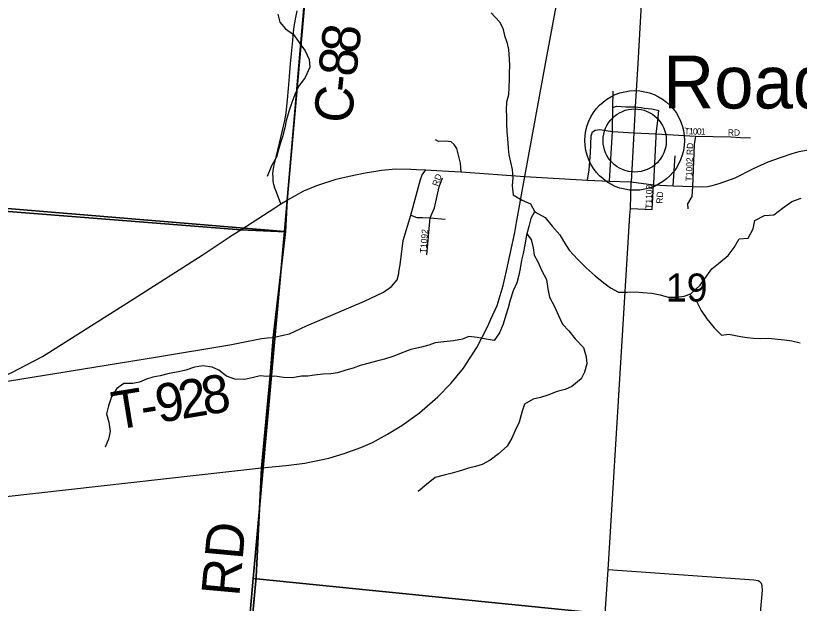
# Model space of a CAD drawing. Extents: x 1715311 to 2083412, y 146837 to 553079.
# Drawn here: x 1952817 to 1958992, y 390110 to 394743 of the extents above; entities that cross this region are included whole.
import ezdxf

# ---------------------------------------------------------------- set-up
doc = ezdxf.new("R2010")
doc.units = 0
for name, color, linetype in [('GM_X_County_Road', 7, 'Continuous'), ('GM_X_County_Road_Text', 7, 'Continuous'), ('GM_X_Minor_River', 7, 'Continuous'), ('GM_X_Section', 7, 'Continuous'), ('GM_X_Section_Text', 7, 'Continuous'), ('GM_X_State_Route', 7, 'Continuous'), ('GM_X_Township', 7, 'Continuous'), ('GM_X_Township_Road', 7, 'Continuous'), ('GM_X_Township_Road_Text', 7, 'Continuous'), ('GM_X_Township_ROW', 7, 'Continuous'), ('GM_X_Township_Subdivision', 7, 'Continuous'), ('GM_X_Township_Subdivision_Text', 7, 'Continuous'), ('GM_X_Unincorporated', 7, 'Continuous'), ('GM_X_Unincorporated_Location', 7, 'Continuous'), ('GM_X_Unincorporated_Text', 7, 'Continuous')]:
    doc.layers.add(name, color=color, linetype=linetype)

msp = doc.modelspace()

# ---------------------------------------------------------------- linework, layer by layer
at = {"layer": 'GM_X_County_Road'}
for points in [[(1954906.9, 393259.7), (1954871.5, 393352.6), (1954859.5, 393384), (1954851, 393411.6), (1954847.4, 393437), (1954846.2, 393469.5), (1954845, 393498.5), (1954852.2, 393555.1), (1954870.3, 393627.4), (1954920.9, 393837.2), (1954937.8, 393916.8), (1954948.6, 393974.6), (1954953, 394028.7), (1954958, 394079.5), (1954966.2, 394169.8), (1954974.4, 394263.3), (1954982.6, 394365.1), (1954990.8, 394442.2), (1955000.6, 394547.2), (1955007.2, 394612.8), (1955010.5, 394657.2), (1955021.9, 394714.6), (1955035.1, 394780.2)], [(1954859.3, 393228.9), (1954906.9, 393259.7), (1954956.8, 393289), (1955089.1, 393361.3), (1955191, 393405.2), (1955342, 393455), (1955445.4, 393477.7), (1955571.4, 393505.1), (1955655.9, 393517.9)], [(1955655.9, 393517.9), (1955699, 393524.5), (1955812.2, 393534.2), (1955930.1, 393532.6), (1955975.7, 393530.7)], [(1955975.7, 393530.7), (1956049.6, 393527.8), (1956178.9, 393519.7), (1956326.7, 393512.6), (1956829.4, 393475.2), (1957323.5, 393446.8), (1957496.9, 393438.8), (1957666, 393432.1)], [(1954499.2, 392998), (1954510.8, 393005.7), (1954591.4, 393055), (1954859.3, 393228.9)], [(1951648.9, 391607.1), (1951782.9, 391622), (1951870.7, 391638.9), (1951999.3, 391658.8), (1952140.1, 391695.6), (1952305.5, 391743), (1952571.8, 391831.9), (1952780.8, 391926.8), (1953028.8, 392055.4), (1953694.1, 392476.6), (1954018.9, 392685.3), (1954287.5, 392856.1), (1954499.2, 392998)]]:
    msp.add_lwpolyline(points, dxfattribs=at)
at = {"layer": 'GM_X_Minor_River'}
for points in [[(1954882.3, 394753.7), (1954900.1, 394691.6), (1954943.9, 394639.4), (1955005.7, 394593.1), (1955051.4, 394530.9), (1955097.2, 394464.7), (1955128.9, 394398.5), (1955134.7, 394336.4), (1955098.4, 394256.5), (1955046.2, 394184.6), (1955016.1, 394122.6), (1954993.9, 394058.6), (1954969.6, 393988.6), (1954949.4, 393914.6), (1954939.2, 393858.6), (1954919, 393786.6), (1954902.8, 393732.6), (1954886.6, 393676.6), (1954872.5, 393626.6), (1954834.3, 393558.6), (1954798, 393474.7)], [(1956562.8, 394764), (1956630.5, 394693.8), (1956656.3, 394643.6), (1956670.1, 394587.5), (1956687.9, 394533.4), (1956699.7, 394475.3), (1956705.5, 394401.2), (1956707.3, 394351.1), (1956705.1, 394289.1), (1956706.9, 394237), (1956702.7, 394181), (1956700.5, 394118.9), (1956684.3, 394060.9), (1956682.1, 393998.8), (1956683.9, 393946.8), (1956683.8, 393894.7), (1956687.5, 393824.6), (1956693.3, 393774.6), (1956699.1, 393698.5), (1956702.9, 393646.4), (1956716.7, 393588.3), (1956728.5, 393530.2), (1956734.3, 393468.1), (1956730, 393400.1), (1956737.8, 393330), (1956807.6, 393289.7), (1956873.4, 393259.4), (1956909.2, 393197.3), (1956988.9, 393152.9), (1957044.7, 393084.7), (1957104.4, 393016.4), (1957134.2, 392964.3), (1957177.9, 392894), (1957245.6, 392821.8), (1957313.3, 392755.5), (1957383, 392691.1), (1957452.8, 392636.9), (1957504.6, 392596.6), (1957568.4, 392564.4), (1957634.3, 392564.2), (1957704.3, 392565.9), (1957760.2, 392559.7), (1957830.1, 392555.5), (1957896, 392541.3), (1957959.9, 392525), (1958027.8, 392522.8), (1958083.8, 392530.6), (1958137.8, 392550.5), (1958212, 392618.3), (1958250.2, 392674.2), (1958302.4, 392746.1), (1958356.5, 392789.9), (1958430.6, 392851.8), (1958478.8, 392915.6), (1958519, 392983.6), (1958588.9, 392989.3), (1958629.2, 393061.3), (1958641.4, 393127.3), (1958717.4, 393167.1), (1958791.4, 393172.8), (1958859.5, 393224.7), (1958933.6, 393278.5), (1959007.7, 393304.2)], [(1956906.8, 393201.4), (1956877, 393143.3), (1956860.8, 393081.3), (1956842.6, 393011.3), (1956828.4, 392937.3), (1956816.1, 392869.2), (1956804, 392815.2), (1956793.7, 392749.2), (1956781.6, 392697.2), (1956765.4, 392637.2), (1956737.2, 392573.2), (1956715, 392501.2), (1956696.8, 392439.2), (1956678.6, 392381.2), (1956658.4, 392311.2), (1956630.1, 392243.3), (1956588, 392181.3), (1956524.1, 392191.6), (1956454.2, 392205.8), (1956388.3, 392214.1), (1956338.2, 392192.2), (1956266.3, 392180.4), (1956190.3, 392172.7), (1956122.3, 392162.9), (1956072.3, 392145.1), (1956014.3, 392129.2), (1955930.3, 392111.5), (1955854.3, 392081.7), (1955798.3, 392059.9), (1955722.3, 392036.1), (1955660.3, 392020.3), (1955592.3, 392000.5), (1955532.3, 391984.7), (1955476.2, 391964.9), (1955420.2, 391949.1), (1955352.2, 391927.3), (1955300.2, 391919.5), (1955238.3, 391917.7), (1955172.3, 391907.9), (1955120.3, 391902.1), (1955068.4, 391900.2), (1954998.4, 391888.5), (1954928.5, 391890.7), (1954860.6, 391900.9), (1954796.6, 391899.1), (1954744.7, 391903.3), (1954690.7, 391889.5), (1954620.7, 391873.7), (1954544.8, 391878), (1954478.9, 391902.2), (1954417.2, 391948.5), (1954365.3, 391970.7), (1954295.4, 391982.9), (1954225.4, 391973.1), (1954159.4, 391949.3), (1954099.4, 391935.5), (1954027.4, 391921.8), (1953955.4, 391904), (1953899.4, 391892.2), (1953847.4, 391876.3), (1953793.4, 391854.5), (1953739.4, 391842.6), (1953669.5, 391842.9), (1953613.4, 391805), (1953573.2, 391739.1), (1953549, 391667.1), (1953532.8, 391605.1), (1953550.5, 391539), (1953562.3, 391464.9), (1953550.1, 391404.9), (1953523.9, 391340.9)], [(1956845.8, 393023.6), (1956878.4, 392977.1), (1956894.2, 392913), (1956904, 392854.9), (1956931.8, 392802.8), (1956963.5, 392732.6), (1956999.3, 392662.4), (1957011, 392590.3), (1957024.8, 392524.2), (1957062.5, 392450), (1957094.2, 392379.8), (1957125.9, 392311.6), (1957175.7, 392257.4), (1957225.4, 392195.2), (1957291.1, 392126.9), (1957312.9, 392052.8), (1957316.7, 391998.7), (1957300.5, 391932.7), (1957272.3, 391878.8), (1957200.2, 391818.9), (1957148.1, 391797.1), (1957084.1, 391779.3), (1957010.1, 391751.5), (1956952.1, 391733.7), (1956894.1, 391719.9), (1956826, 391680.1), (1956807.9, 391624.1), (1956783.6, 391538.1), (1956753.4, 391472.1), (1956727.2, 391412.2), (1956689, 391348.2), (1956620.9, 391288.4), (1956556.8, 391238.6), (1956492.7, 391204.8), (1956440.7, 391188.9), (1956384.7, 391175.1), (1956330.7, 391157.3), (1956256.7, 391135.5), (1956192.7, 391119.7), (1956122.7, 391101.9), (1956054.6, 391046.1), (1955988.4, 390992.3)], [(1958127.8, 392546.8), (1958185.6, 392488.2), (1958219.3, 392418), (1958263.1, 392353.8), (1958320.8, 392281.6), (1958378.5, 392225.3), (1958436.5, 392231.1), (1958528.3, 392214.8), (1958580.3, 392206.6), (1958632.2, 392200.4), (1958690.1, 392198.2), (1958750.1, 392200), (1958822, 392191.8), (1958875.9, 392187.6), (1958933.9, 392179.4), (1958999.7, 392163.1)]]:
    msp.add_lwpolyline(points, dxfattribs=at)
at = {"layer": 'GM_X_Section'}
for points in [[(1950018.5, 398769.4), (1955401, 398329.9), (1955151.1, 395535.7), (1954935.4, 393041.5), (1949552.9, 393489.1)], [(1960693.6, 395084), (1960228, 389747.6), (1954689.6, 390305.3), (1954935.4, 393041.5), (1955151.1, 395535.7)], [(1949552.9, 393489.1), (1954935.4, 393041.5), (1954689.6, 390305.3), (1954467.9, 387809.1), (1949095.4, 388230.7)], [(1960228, 389747.6), (1959756.4, 384455.2), (1957016.2, 384791.1), (1954217.9, 384944.9), (1954467.9, 387809.1), (1954689.6, 390305.3)]]:
    msp.add_lwpolyline(points, close=True, dxfattribs=at)
at = {"layer": 'GM_X_State_Route'}
for points in [[(1956829.4, 393475.2), (1956998.2, 394390.8), (1957076, 394815.3), (1957175.2, 395193.8), (1957192.9, 395264.8)], [(1957744.9, 394831.4), (1957718.6, 394365)], [(1957718.6, 394365), (1957699.4, 394024.1), (1957687.8, 393818.3), (1957666, 393432.1)], [(1957666, 393432.1), (1957843.9, 393408.7), (1957997.3, 393402.6), (1958150.7, 393396.5), (1958224.9, 393393.4), (1958267.6, 393395.5), (1958306.2, 393404.6), (1958361.1, 393419.9), (1958485.7, 393464.7), (1958630.8, 393537.8), (1958746.8, 393590.4), (1958844.6, 393625.9), (1958937, 393657.1), (1958990.7, 393671), (1959047.6, 393681.8), (1959122.9, 393688.2), (1959216.3, 393691.5), (1959255, 393690.4), (1959704.1, 393697.6)], [(1956764, 393112.5), (1956829.4, 393475.2)], [(1957657.4, 393169.3), (1957660.6, 393222.7), (1957666, 393432.1)], [(1957231.2, 387243.3), (1957259.8, 387581), (1957375, 388916), (1957431.8, 389616), (1957440.8, 389722.4), (1957485.6, 390374.2), (1957589, 392050.2), (1957657.4, 393169.3)], [(1956562.2, 392351.5), (1956610.2, 392458.7), (1956659.5, 392614.6), (1956685.4, 392731), (1956750, 393034.8), (1956764, 393112.5)], [(1952458.7, 390921.4), (1954755.7, 391177.5), (1954950, 391197.7), (1955096, 391216.3), (1955284.1, 391253.6), (1955405.3, 391292.5), (1955537.4, 391337.6), (1955629.1, 391378), (1955747.2, 391443.3), (1955860.7, 391513.3), (1956000.6, 391611.2), (1956144.3, 391738.5), (1956246.3, 391844.3), (1956346.6, 391963.7), (1956451.5, 392127.8), (1956536.7, 392294.6), (1956562.2, 392351.5)]]:
    msp.add_lwpolyline(points, dxfattribs=at)
at = {"layer": 'GM_X_Township'}
for points in [[(1955790.2, 402475.6), (1955405.6, 398328.5), (1955402.6, 398190.4), (1955167, 395610.9), (1955113.9, 395063.9), (1954956.8, 393289), (1954943.6, 393039.7), (1954591.4, 393055), (1949530.3, 393453.8)], [(1954179.1, 384547.2), (1954712.1, 390316), (1954755.7, 391177.5), (1954821.8, 391904.1), (1954847, 392205.4), (1954943.6, 393039.7), (1954956.8, 393289), (1955113.9, 395063.9), (1955167, 395610.9), (1955402.6, 398190.4), (1955405.6, 398328.5), (1955790.2, 402475.6)], [(1933970.2, 394879.8), (1942568, 394010.2), (1943459.4, 393868.8), (1944226.4, 393808.8), (1947535.1, 393607.2), (1949530.3, 393453.8), (1954591.4, 393055), (1954943.6, 393039.7), (1954847, 392205.4), (1954821.8, 391904.1), (1954755.7, 391177.5), (1954712.1, 390316), (1954179.1, 384547.2), (1954168.7, 384419.8), (1954163, 384350.7), (1954148.2, 384241.8), (1954130.8, 384197.2), (1953921.9, 382139), (1953708.9, 379666.7), (1953358.5, 375895.1)]]:
    msp.add_lwpolyline(points, dxfattribs=at)
at = {"layer": 'GM_X_Township_Road'}
for points in [[(1957522.7, 394019.3), (1957552.8, 394028.7), (1957625.3, 394024), (1957699.4, 394024.1), (1957746, 394018.1)], [(1957746, 394018.1), (1957772.7, 394014.6), (1957828.9, 394007.6), (1957885, 393995.9)], [(1956326.7, 393512.6), (1956322.3, 393579.5), (1956294.2, 393696.5), (1956273.1, 393726.9), (1956249.7, 393747.9), (1956207.6, 393752.6), (1956149.1, 393750.3), (1956125.7, 393764.3)], [(1957997.3, 393402.6), (1958013.6, 393638.3)], [(1955837.4, 392722.5), (1955847.2, 392777.9), (1955871, 392970), (1955931.1, 393169.3), (1956007.6, 393450.2), (1956020.6, 393487.3), (1956049.6, 393527.8)], [(1955931.1, 393169.3), (1955978.4, 393151.4), (1956022.8, 393151.4), (1956083.7, 393149), (1956200.5, 393138.6)], [(1954846.1, 392205.3), (1954847, 392205.4), (1954924.3, 392225.1), (1954974.8, 392235.2), (1955110.1, 392297.8), (1955565.1, 392493.2), (1955714.5, 392564.4), (1955778.5, 392607.1), (1955823.5, 392659.3), (1955835.4, 392711.4), (1955837.4, 392722.5)], [(1952571.8, 391831.9), (1953918, 392051), (1954505.6, 392149.2), (1954754.9, 392197), (1954801.6, 392202.3), (1954846.1, 392205.3)], [(1954811.8, 391794.4), (1954821.7, 391904.1), (1954847, 392205.4)], [(1954740.1, 390869.4), (1954755.7, 391177.5), (1954811.8, 391794.4)], [(1954540.1, 388454.8), (1954712.1, 390316.1), (1954740.1, 390869.4)], [(1958670.6, 389849.1), (1958701, 390216.5), (1958700.3, 390248.6), (1958695.3, 390266.3), (1958682.2, 390279.4), (1958667.5, 390287.3), (1958634.3, 390293.5), (1957485.6, 390374.2)]]:
    msp.add_lwpolyline(points, dxfattribs=at)
at = {"layer": 'GM_X_Township_ROW'}
for points in [[(1957496.9, 393438.8), (1957520.7, 393830.5), (1957522.7, 394019.3), (1957524.1, 394146.6)], [(1957844.6, 393423.2), (1957863.1, 393788.2)]]:
    msp.add_lwpolyline(points, dxfattribs=at)
at = {"layer": 'GM_X_Township_Subdivision'}
for points in [[(1957873.4, 393892.1), (1957885, 393995.9)], [(1957863.1, 393788.2), (1957864.2, 393810.2), (1957873.4, 393892.1)], [(1957323.5, 393446.8), (1957337.2, 393527.6), (1957347, 393662.8), (1957351, 393796), (1957363.2, 393827.5), (1957384.6, 393839.7), (1957421.2, 393845.8), (1957520.7, 393830.5), (1957687.8, 393818.3), (1957864.2, 393810.2), (1958173.1, 393793.9), (1958452.5, 393786.8), (1958528.7, 393782.8), (1958608.2, 393778.5)], [(1958173.1, 393793.9), (1958164, 393727.9), (1958150.7, 393396.5), (1958144.7, 393317), (1958111.2, 393259.4), (1958114.4, 393221.1)], [(1956090.8, 393166.3), (1956116.4, 393228.6), (1956153.8, 393392.3), (1956179.6, 393464.9)], [(1957832.8, 393214.7), (1957843.9, 393408.7), (1957844.6, 393423.2)], [(1957660.6, 393222.7), (1957832.8, 393214.7)], [(1956057.9, 392856.6), (1956083.7, 393149), (1956090.8, 393166.3)]]:
    msp.add_lwpolyline(points, dxfattribs=at)
at = {"layer": 'GM_X_Unincorporated'}
for radius in [392.8, 249]:
    msp.add_circle((1957695.1, 393758.9), radius, dxfattribs=at)
at = {"layer": 'GM_X_Unincorporated_Location'}
msp.add_line((1957695.1, 393758.9), (1957695.1, 393758.9), dxfattribs=at)

# ---------------------------------------------------------------- texts
at = {"layer": 'GM_X_County_Road_Text'}
for s, rotation, p in [('8', 83.49659, (1955518.7, 394437.1)), ('8', 84.1092, (1955499.8, 394254.1)), ('-', 84.18997, (1955487.4, 394131.6)), ('C', 84.22959, (1955462.6, 393886.5))]:
    msp.add_text(s, height=300, rotation=rotation, dxfattribs=at).set_placement(p)
at = {"layer": 'GM_X_Section_Text'}
msp.add_text('19', height=221, rotation=0.00001, dxfattribs=at).set_placement((1957940.2, 392489.3))
at = {"layer": 'GM_X_Township_Road_Text'}
for s, rotation, p in [('8', 9.53113, (1954306.7, 391592.5)), ('9', 9.37617, (1953944.2, 391532.3)), ('2', 9.47792, (1954125.6, 391562.3)), ('T', 9.25407, (1953601.9, 391476.4)), ('-', 9.30949, (1953823.3, 391512.5)), ('GIFFINS RD', 84.79405, (1954425.1, 388472.8))]:
    msp.add_text(s, height=300, rotation=rotation, dxfattribs=at).set_placement(p)
at = {"layer": 'GM_X_Township_Subdivision_Text'}
for s, rotation, p in [('T', 357.18534, (1958085.9, 393809.4)), ('1', 357.18904, (1958121, 393807.7)), ('0', 358.32089, (1958152.9, 393806.2)), ('0', 359.67282, (1958184.9, 393805.2)), ('1', 0.02002, (1958216.1, 393805)), ('RD', 0.00001, (1958428.6, 393796.2)), ('T1002 RD', 88.05963, (1958146.5, 393435.3)), ('RD', 70.5566, (1956145, 393394.1)), ('T1103', 88.40986, (1957829.7, 393219.6)), ('RD', 86.98901, (1957914.6, 393259.4)), ('T1092', 85.23283, (1956052.1, 392868.2))]:
    msp.add_text(s, height=50, rotation=rotation, dxfattribs=at).set_placement(p)
at = {"layer": 'GM_X_Unincorporated_Text'}
msp.add_text('Roads', height=417, rotation=0.00001, dxfattribs=at).set_placement((1957918.2, 394011.2))

doc.saveas('drawing.dxf')
